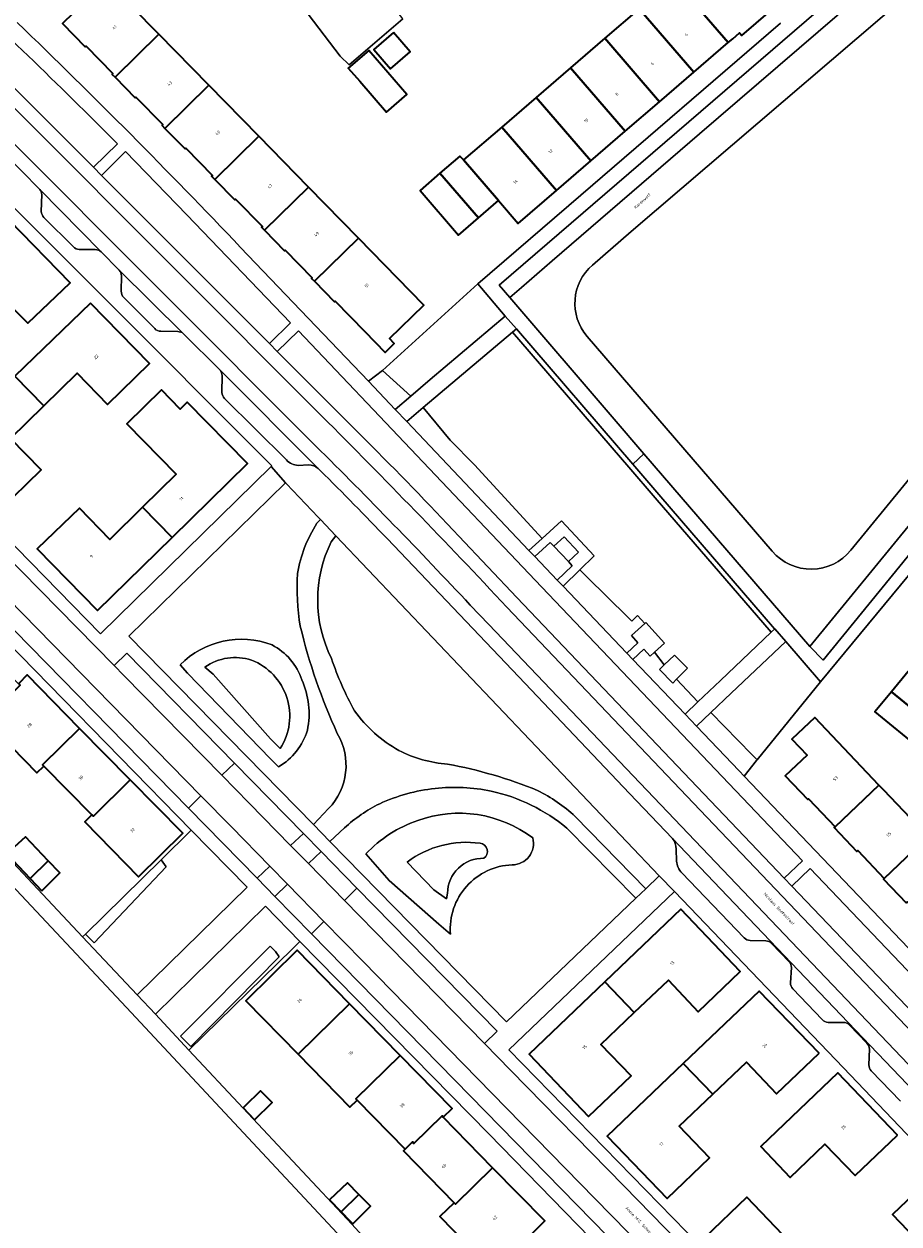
# Model space of a CAD drawing. Header units: metres. Extents: x 197700 to 204338, y 317132 to 325229.
# Tile 953 of 1056: x 198314 to 198419, y 321913 to 322056. Entities that reach past the tile are written whole.
import ezdxf
from ezdxf.enums import TextEntityAlignment as Align

# ---------------------------------------------------------------- set-up
doc = ezdxf.new("R2010")
doc.units = ezdxf.units.M
for name, color, linetype, lineweight in [('B-WE-GR-BEPLANTING_CULTUUR_HEESTERS-GV', 90, 'Continuous', 18), ('B-WE-GW-TALUD_KRUIN-G', 90, 'Continuous', 18), ('B-WE-OG-BEBOUWING-GV', 7, 'Continuous', 35), ('B-WE-OG-BEBOUWING-T18', 10, 'Continuous', 18), ('B-WE-OG-BEBOUWING_LAGE TRAFO-GV', 7, 'Continuous', 18), ('B-WE-OG-TERREIN_CULTUURSCHEIDING-GV', 7, 'Continuous', 18), ('B-WE-OG-TERREIN_ERF-GV', 7, 'Continuous', 18), ('B-WE-OG-TOPOGRAFIE-T18', 10, 'Continuous', 18), ('B-WE-VH-VERHARDING_ASFALT-GV', 252, 'Continuous', 18), ('B-WE-VH-VERHARDING_BETONSTRAATSTEEN-GV', 252, 'Continuous', 18), ('B-WE-VH-VERHARDING_OPEN-GV', 252, 'Continuous', 18), ('B-WE-VH-VERHARDING_STRAATBAKSTEEN-GV', 252, 'Continuous', 18), ('B-WE-VH-VERHARDING_TEGEL-GV', 252, 'Continuous', 18)]:
    doc.layers.add(name, color=color, linetype=linetype, lineweight=lineweight)
doc.styles.add('NLCS-ISO-M200-T18', font='NLCS-ISO.ttf', dxfattribs={"height": 0.36})

msp = doc.modelspace()

# ---------------------------------------------------------------- linework, layer by layer
at = {"layer": 'B-WE-GR-BEPLANTING_CULTUUR_HEESTERS-GV'}
for points in [[(198371.748, 322021.208), (198368.492, 322025.056), (198357.114, 322014.713), (198360.479, 322011.662), (198362.786, 322013.632)], [(198392.178, 321977.945), (198394.71, 321975.229), (198397.385, 321977.765), (198403.43, 321983.515), (198389.614, 321999.548), (198386.489, 322003.18), (198372.617, 322019.302), (198363.991, 322012.014), (198361.951, 322010.286), (198365.186, 322006.427), (198368.075, 322003.455), (198376.154, 321994.688), (198378.454, 321996.782), (198382.347, 321992.635), (198380.626, 321990.944), (198381.979, 321989.62), (198383.408, 321988.22), (198386.854, 321984.847), (198387.52, 321985.512), (198388.393, 321984.567), (198388.517, 321984.678), (198390.713, 321982.231), (198389.544, 321981.164), (198390.709, 321979.634), (198391.919, 321980.788), (198393.453, 321979.239)], [(198403.865, 321983.929), (198403.86, 321983.935), (198390.069, 321999.939), (198386.944, 322003.571), (198373.075, 322019.689), (198372.617, 322019.302), (198386.489, 322003.18), (198389.614, 321999.548), (198403.43, 321983.515)], [(198409.312, 321977.613), (198405.2, 321982.401), (198398.684, 321976.279), (198396.244, 321973.954), (198401.13, 321968.953), (198401.769, 321968.299)], [(198330.717, 321956.388), (198321.702, 321947.554), (198322.734, 321946.522), (198331.344, 321955.552)], [(198344.784, 321944.842), (198344.364, 321945.472), (198343.734, 321946.102), (198333.024, 321935.392), (198334.284, 321934.132)]]:
    msp.add_lwpolyline(points, close=True, dxfattribs=at)
at = {"layer": 'B-WE-GW-TALUD_KRUIN-G'}
for points in [[(198335.953, 321979.372, -0.234108), (198341.514, 321980.2)], [(198341.514, 321980.2, -0.4727085), (198344.917, 321969.657)], [(198360.041, 321956.133, -0.1977053), (198368.747, 321958.375)], [(198368.747, 321958.375, -0.6937166), (198369.203, 321956.579)], [(198369.203, 321956.579, 0.4239781), (198364.875, 321952.411)]]:
    msp.add_lwpolyline(points, format="xyb", dxfattribs=at)
for points in [[(198344.917, 321969.657), (198343.778, 321970.836), (198336.92, 321978.521), (198335.953, 321979.372)], [(198364.875, 321952.411), (198364.738, 321951.748), (198363.242, 321952.813), (198360.041, 321956.133)]]:
    msp.add_lwpolyline(points, dxfattribs=at)
at = {"layer": 'B-WE-OG-BEBOUWING-GV'}
for points in [[(198398.326, 322053.794), (198398.877, 322054.258), (198399.668, 322054.957), (198399.941, 322054.639), (198403.357, 322057.565), (198399.847, 322061.646), (198398.967, 322060.889), (198395.67, 322064.693), (198391.805, 322061.365)], [(198325.237, 322049.664), (198330.471, 322054.785), (198329.784, 322055.488), (198324.218, 322061.182), (198322.405, 322063.036), (198319.736, 322060.456), (198321.566, 322058.589), (198318.977, 322056.068), (198321.686, 322053.286), (198321.797, 322053.353), (198324.974, 322050.095), (198324.902, 322050.007)], [(198394.222, 322050.267), (198398.326, 322053.794), (198391.805, 322061.365), (198389.521, 322064.017), (198385.421, 322060.486), (198387.705, 322057.834)], [(198383.613, 322054.31), (198390.131, 322046.742), (198394.222, 322050.267), (198387.705, 322057.834)], [(198331.182, 322043.575), (198336.412, 322048.707), (198330.471, 322054.785), (198325.237, 322049.664), (198327.627, 322047.222), (198327.727, 322047.308), (198330.911, 322044.013), (198330.832, 322043.932)], [(198358.422, 322055.008), (198356.063, 322052.976), (198358.053, 322050.666), (198360.412, 322052.697)], [(198390.131, 322046.742), (198383.613, 322054.31), (198379.529, 322050.794), (198386.048, 322043.224)], [(198354.396, 322049.187), (198357.593, 322045.507), (198360.009, 322047.609), (198355.469, 322052.855), (198353.033, 322050.756)], [(198375.421, 322047.257), (198381.942, 322039.686), (198386.048, 322043.224), (198379.529, 322050.794)], [(198337.124, 322037.488), (198342.354, 322042.629), (198336.412, 322048.707), (198331.182, 322043.575), (198333.573, 322041.139), (198333.667, 322041.218), (198336.835, 322037.939), (198336.748, 322037.87)], [(198371.322, 322043.727), (198377.845, 322036.155), (198381.942, 322039.686), (198375.421, 322047.257)], [(198377.845, 322036.155), (198371.322, 322043.727), (198366.773, 322039.81), (198370.928, 322034.989), (198373.299, 322032.238)], [(198342.354, 322042.629), (198337.124, 322037.488), (198339.51, 322035.061), (198339.596, 322035.137), (198342.793, 322031.886), (198342.696, 322031.79), (198343.039, 322031.44), (198348.281, 322036.566)], [(198370.928, 322034.989), (198366.773, 322039.81), (198366.333, 322040.274), (198363.957, 322038.22), (198368.546, 322032.925)], [(198363.957, 322038.22), (198361.596, 322036.179), (198366.164, 322030.86), (198368.546, 322032.925)], [(198343.039, 322031.44), (198345.446, 322028.977), (198345.528, 322029.046), (198348.739, 322025.772), (198348.667, 322025.693), (198348.991, 322025.36), (198354.238, 322030.472), (198348.281, 322036.566)], [(198307.282, 322020.164), (198311.187, 322024.026), (198314.846, 322020.354), (198319.889, 322025.177), (198312.687, 322032.556), (198303.737, 322023.791)], [(198348.991, 322025.36), (198351.395, 322022.894), (198351.485, 322022.975), (198355.022, 322019.353), (198357.44, 322016.877), (198358.517, 322017.928), (198357.946, 322018.513), (198362.028, 322022.503), (198354.238, 322030.472)], [(198322.306, 322022.737), (198313.269, 322014.04), (198316.727, 322010.502), (198320.699, 322014.382), (198324.33, 322010.676), (198329.349, 322015.539)], [(198313.269, 322014.04), (198304.263, 322005.373), (198311.401, 321998.021), (198316.408, 322002.889), (198312.765, 322006.631), (198316.727, 322010.502)], [(198328.523, 321998.435), (198332.049, 321994.829), (198341.019, 322003.626), (198333.845, 322010.946), (198332.985, 322010.096), (198330.756, 322012.402), (198326.62, 322008.359), (198332.51, 322002.362)], [(198332.049, 321994.829), (198328.523, 321998.435), (198324.624, 321994.594), (198320.992, 321998.298), (198315.959, 321993.476), (198323.15, 321986.101)], [(198425.187, 321974.408), (198419.775, 321978.849), (198417.794, 321976.435), (198423.207, 321971.993)], [(198313.751, 321977.406), (198313.932, 321977.225), (198310.597, 321973.884), (198310.728, 321973.751), (198309.875, 321972.915), (198315.917, 321966.752), (198316.734, 321967.574), (198316.591, 321967.718), (198321.009, 321972.048), (198314.771, 321978.428)], [(198417.794, 321976.435), (198415.813, 321974.021), (198421.227, 321969.58), (198423.207, 321971.993)], [(198411.053, 321960.321), (198416.294, 321965.295), (198408.633, 321973.345), (198405.912, 321970.778), (198407.731, 321968.872), (198405.106, 321966.401), (198407.798, 321963.57), (198407.891, 321963.656)], [(198322.481, 321961.762), (198322.651, 321961.59), (198327.036, 321965.913), (198321.009, 321972.048), (198316.591, 321967.718), (198316.734, 321967.574)], [(198327.036, 321965.913), (198322.651, 321961.59), (198322.481, 321961.762), (198321.641, 321960.92), (198328.02, 321954.38), (198333.295, 321959.564)], [(198411.053, 321960.321), (198410.964, 321960.251), (198413.661, 321957.409), (198413.779, 321957.513), (198416.897, 321954.188), (198422.138, 321959.155), (198421.637, 321959.682), (198416.863, 321964.698), (198416.294, 321965.295)], [(198315.127, 321954.172), (198317.266, 321956.282), (198314.548, 321959.155), (198312.347, 321957.101)], [(198428, 321952.995), (198422.138, 321959.155), (198416.897, 321954.188), (198416.827, 321954.101), (198419.519, 321951.26), (198419.64, 321951.377), (198422.762, 321948.03)], [(198316.513, 321952.712), (198318.64, 321954.83), (198317.266, 321956.282), (198315.127, 321954.172)], [(198383.623, 321941.875), (198387.132, 321938.212), (198391.2, 321942.077), (198394.744, 321938.297), (198399.761, 321943.107), (198392.683, 321950.52)], [(198353.197, 321939.244), (198346.926, 321945.627), (198340.806, 321939.602), (198347.054, 321933.247)], [(198387.132, 321938.212), (198383.623, 321941.875), (198374.591, 321933.257), (198381.666, 321925.812), (198386.745, 321930.644), (198383.123, 321934.402)], [(198409.151, 321933.358), (198402.015, 321940.764), (198392.966, 321932.12), (198396.477, 321928.454), (198400.506, 321932.279), (198404.094, 321928.524)], [(198359.205, 321933.089), (198353.197, 321939.244), (198347.054, 321933.247), (198353.236, 321926.923), (198354.109, 321927.768), (198353.945, 321927.934)], [(198359.816, 321921.908), (198360.684, 321922.771), (198360.857, 321922.597), (198364.211, 321925.87), (198364.355, 321925.723), (198365.425, 321926.768), (198359.205, 321933.089), (198353.945, 321927.934), (198354.109, 321927.768)], [(198392.966, 321932.12), (198383.914, 321923.473), (198391.051, 321916.029), (198396.074, 321920.874), (198392.46, 321924.641), (198396.477, 321928.454)], [(198418.521, 321923.591), (198411.403, 321931.03), (198402.194, 321922.24), (198405.714, 321918.544), (198409.852, 321922.497), (198413.448, 321918.761)], [(198341.875, 321925.398), (198343.978, 321927.484), (198342.587, 321928.886), (198340.706, 321927.033), (198340.493, 321926.824)], [(198364.355, 321925.723), (198364.211, 321925.87), (198360.857, 321922.597), (198360.684, 321922.771), (198359.816, 321921.908), (198359.611, 321921.704), (198365.651, 321915.507), (198365.812, 321915.342), (198370.246, 321919.686)], [(198365.651, 321915.507), (198363.938, 321913.884), (198370.337, 321907.322), (198376.457, 321913.379), (198370.246, 321919.686), (198365.812, 321915.342)], [(198420.881, 321902.714), (198430.074, 321911.49), (198422.969, 321918.93), (198417.897, 321914.118), (198421.515, 321910.368), (198417.37, 321906.437)], [(198352.17, 321914.452), (198354.297, 321916.524), (198352.939, 321917.901), (198350.79, 321915.866)], [(198354.297, 321916.524), (198352.17, 321914.452), (198353.241, 321913.354), (198353.569, 321913.018), (198355.695, 321915.107)], [(198409.743, 321900.733), (198411.398, 321904.441), (198407.468, 321906.275), (198408.347, 321908.107), (198408.255, 321908.144), (198400.542, 321916.201), (198395.493, 321911.359), (198400.7, 321906.004), (198400.708, 321906.021), (198402.575, 321904.038)]]:
    msp.add_lwpolyline(points, close=True, dxfattribs=at)
at = {"layer": 'B-WE-OG-BEBOUWING_LAGE TRAFO-GV'}
msp.add_lwpolyline([(198380.484, 321993.081), (198378.75, 321994.911), (198377.544, 321993.768), (198379.279, 321991.939)], close=True, dxfattribs=at)
at = {"layer": 'B-WE-OG-TERREIN_CULTUURSCHEIDING-GV'}
for points in [[(198428.765, 322067.248), (198386.747, 322031.266), (198382.136, 322027.284)], [(198301.957, 322059.669), (198322.668, 322038.929), (198325.517, 322041.738)], [(198412.937, 321993.287), (198436.933, 322022.566), (198461.768, 322052.791)], [(198366.206, 321994.978), (198373.143, 321987.667), (198405.007, 321954.227), (198407.192, 321956.295), (198375.301, 321989.746), (198347.106, 322019.434), (198344.56, 322016.988)], [(198381.506, 322018.784), (198403.56, 321993.172)], [(198344.56, 322016.988), (198355.087, 322006.434)], [(198315.312, 321891.982), (198318.541, 321890.282), (198319.385, 321891.655), (198337.659, 321883.186), (198338.412, 321882.836), (198338.479, 321882.805), (198351.701, 321911.896), (198327.153, 321938.195), (198262.905, 322006.674), (198235.571, 321987.477), (198237.098, 321985.234), (198254.848, 321959.159), (198252.69, 321957.763)], [(198349.304, 321996.505), (198349.709, 321996.97), (198349.455, 321997.238), (198345.659, 322001.222), (198345.55, 322001.346), (198326.872, 321983.052), (198348.88, 321960.593), (198350.695, 321962.5)], [(198380.08, 321961.579), (198388.497, 321952.952), (198390.098, 321954.483), (198351.567, 321995.016), (198350.999, 321994.307)], [(198344.731, 321967.484), (198343.75, 321968.437), (198333.877, 321978.653), (198332.987, 321979.633)], [(198332.987, 321979.633), (198333.877, 321978.653), (198343.75, 321968.437), (198344.731, 321967.484)], [(198335.953, 321979.372), (198336.92, 321978.521), (198343.778, 321970.836), (198344.917, 321969.657)], [(198344.917, 321969.657), (198343.778, 321970.836), (198336.92, 321978.521), (198335.953, 321979.372)], [(198352.581, 321960.198), (198350.847, 321958.585)], [(198350.847, 321958.585), (198371.91, 321937.09), (198387.305, 321951.812), (198379.095, 321960.174)], [(198365.215, 321947.547), (198363.824, 321948.747), (198357.927, 321953.954), (198355.133, 321957.105)], [(198355.133, 321957.105), (198357.927, 321953.954), (198363.824, 321948.747), (198365.215, 321947.547)], [(198360.041, 321956.133), (198363.242, 321952.813), (198364.738, 321951.748), (198364.875, 321952.411)], [(198364.875, 321952.411), (198364.738, 321951.748), (198363.242, 321952.813), (198360.041, 321956.133)]]:
    msp.add_lwpolyline(points, dxfattribs=at)
for points in [[(198325.517, 322041.738, 0.0086016), (198304.062, 322062.498)], [(198382.136, 322027.284, 0.4138413), (198381.506, 322018.784)], [(198355.087, 322006.434, -0.0090848), (198366.206, 321994.978)], [(198347, 321990.526, -0.105673), (198349.304, 321996.505)], [(198350.999, 321994.307, 0.2324575), (198351.015, 321980.412)], [(198403.56, 321993.172, 0.4659318), (198412.937, 321993.287)], [(198347.315, 321984.234, -0.0576909), (198347, 321990.526)], [(198351.729, 321971.46, -0.0480624), (198347.315, 321984.234)], [(198332.987, 321979.633, -0.2970642), (198343.944, 321982.014)], [(198343.944, 321982.014, 0.2970642), (198332.987, 321979.633)], [(198343.944, 321982.014, -0.1927672), (198347.502, 321977.847)], [(198347.502, 321977.847, 0.1927672), (198343.944, 321982.014)], [(198341.514, 321980.2, 0.234108), (198335.953, 321979.372)], [(198335.953, 321979.372, -0.234108), (198341.514, 321980.2)], [(198344.917, 321969.657, 0.4727085), (198341.514, 321980.2)], [(198341.514, 321980.2, -0.4727085), (198344.917, 321969.657)], [(198351.015, 321980.412, 0.0410646), (198353.77, 321974.155)], [(198347.502, 321977.847, -0.1580028), (198348.162, 321971.848)], [(198348.162, 321971.848, 0.1580028), (198347.502, 321977.847)], [(198353.77, 321974.155, 0.1097774), (198359.063, 321969.446)], [(198348.162, 321971.848, -0.1873995), (198344.731, 321967.484)], [(198344.731, 321967.484, 0.1873995), (198348.162, 321971.848)], [(198350.695, 321962.5, 0.3368522), (198351.729, 321971.46)], [(198359.063, 321969.446, 0.1045188), (198364.873, 321967.809)], [(198364.873, 321967.809, -0.0517548), (198375.602, 321964.662)], [(198363.383, 321964.9, 0.0802542), (198356.777, 321963.088)], [(198370.069, 321964.575, 0.0812116), (198363.383, 321964.9)], [(198379.095, 321960.174, 0.120962), (198370.069, 321964.575)], [(198375.602, 321964.662, -0.0681123), (198380.08, 321961.579)], [(198356.777, 321963.088, 0.071427), (198352.581, 321960.198)], [(198361.328, 321961.098, -0.2539887), (198375.018, 321959.004)], [(198375.018, 321959.004, 0.2539887), (198361.328, 321961.098)], [(198355.133, 321957.105, -0.1218992), (198361.328, 321961.098)], [(198361.328, 321961.098, 0.1218992), (198355.133, 321957.105)], [(198375.018, 321959.004, -0.4960946), (198372.565, 321955.803)], [(198372.565, 321955.803, 0.4960946), (198375.018, 321959.004)], [(198368.747, 321958.375, 0.1977053), (198360.041, 321956.133)], [(198360.041, 321956.133, -0.1977053), (198368.747, 321958.375)], [(198369.203, 321956.579, 0.6937166), (198368.747, 321958.375)], [(198368.747, 321958.375, -0.6937166), (198369.203, 321956.579)], [(198364.875, 321952.411, -0.4239781), (198369.203, 321956.579)], [(198369.203, 321956.579, 0.4239781), (198364.875, 321952.411)], [(198372.565, 321955.803, 0.4255165), (198365.215, 321947.547)], [(198365.215, 321947.547, -0.4255165), (198372.565, 321955.803)]]:
    msp.add_lwpolyline(points, format="xyb", dxfattribs=at)
for points in [[(198343.627, 322017.924), (198346.138, 322020.392), (198333.796, 322033.259), (198326.473, 322040.796), (198323.623, 322037.972), (198328.867, 322032.721)], [(198357.114, 322014.713), (198355.44, 322013.432), (198358.635, 322010.086), (198360.479, 322011.662)], [(198361.951, 322010.286), (198360.006, 322008.638), (198374.577, 321993.252), (198376.154, 321994.688), (198368.075, 322003.455), (198365.186, 322006.427)], [(198375.261, 321992.536), (198377.939, 321989.731), (198379.737, 321991.455), (198379.279, 321991.939), (198377.544, 321993.768), (198377.101, 321994.236)], [(198386.24, 321981.034), (198387.561, 321982.255), (198386.793, 321983.126), (198388.393, 321984.567), (198387.52, 321985.512), (198386.854, 321984.847), (198383.408, 321988.22), (198381.979, 321989.62), (198380.626, 321990.944), (198378.646, 321988.998), (198378.642, 321988.994)], [(198394.71, 321975.229), (198392.178, 321977.945), (198391.707, 321977.466), (198390.134, 321979.086), (198390.709, 321979.634), (198389.544, 321981.164), (198389.015, 321980.681), (198388.259, 321981.501), (198386.967, 321980.273), (198393.173, 321973.772)], [(198400.221, 321966.389), (198401.713, 321968.23), (198401.769, 321968.299), (198401.13, 321968.953), (198396.244, 321973.954), (198394.545, 321972.334), (198399.641, 321966.996)], [(198337.953, 321966.471), (198341.204, 321963.158), (198346.153, 321958.108), (198347.684, 321959.553), (198339.476, 321967.928)], [(198335.472, 321964.026), (198333.98, 321962.545), (198342.167, 321954.196), (198343.669, 321955.656), (198339.099, 321960.33)], [(198321.702, 321947.554), (198321.371, 321947.231), (198327.866, 321940.313), (198340.971, 321953.124), (198334.318, 321959.917), (198330.717, 321956.388), (198331.344, 321955.552), (198322.734, 321946.522)], [(198354.069, 321953.04), (198349.812, 321957.383), (198348.274, 321955.943), (198352.572, 321951.558)], [(198405.921, 321953.269), (198431.514, 321926.494), (198433.671, 321928.57), (198408.098, 321955.354)], [(198344.28, 321952.039), (198348.633, 321947.593), (198350.115, 321949.063), (198345.772, 321953.505)], [(198330.047, 321937.99), (198334.044, 321933.717), (198346.371, 321945.797), (198347.266, 321946.682), (198343.167, 321950.858)], [(198344.784, 321944.842), (198334.284, 321934.132), (198333.024, 321935.392), (198343.734, 321946.102), (198344.364, 321945.472)]]:
    msp.add_lwpolyline(points, close=True, dxfattribs=at)
at = {"layer": 'B-WE-OG-TERREIN_ERF-GV'}
for points in [[(198208.005, 322068.181), (198263.496, 322008.456), (198263.729, 322008.626), (198264.441, 322007.868), (198321.371, 321947.231), (198321.702, 321947.554), (198330.717, 321956.388), (198334.318, 321959.917), (198308.863, 321985.91), (198282.155, 322013.156), (198258.224, 322037.565)], [(198324.218, 322061.182), (198329.784, 322055.488), (198330.471, 322054.785), (198336.412, 322048.707), (198342.354, 322042.629), (198348.281, 322036.566), (198354.238, 322030.472), (198362.028, 322022.503), (198357.946, 322018.513), (198358.517, 322017.928), (198357.44, 322016.877), (198355.022, 322019.353), (198351.485, 322022.975), (198351.395, 322022.894), (198348.991, 322025.36), (198348.667, 322025.693), (198348.739, 322025.772), (198345.528, 322029.046), (198345.446, 322028.977), (198343.039, 322031.44), (198342.696, 322031.79), (198342.793, 322031.886), (198339.596, 322035.137), (198339.51, 322035.061), (198337.124, 322037.488), (198336.748, 322037.87), (198336.835, 322037.939), (198333.667, 322041.218), (198333.573, 322041.139), (198331.182, 322043.575), (198330.832, 322043.932), (198330.911, 322044.013), (198327.727, 322047.308), (198327.627, 322047.222), (198325.237, 322049.664), (198324.902, 322050.007), (198324.974, 322050.095), (198321.797, 322053.353), (198321.686, 322053.286), (198318.977, 322056.068)], [(198403.357, 322057.565), (198399.941, 322054.639), (198399.668, 322054.957), (198398.877, 322054.258), (198398.326, 322053.794), (198394.222, 322050.267), (198390.131, 322046.742), (198386.048, 322043.224), (198381.942, 322039.686), (198377.845, 322036.155), (198373.299, 322032.238), (198370.928, 322034.989), (198368.546, 322032.925), (198366.164, 322030.86), (198361.596, 322036.179), (198363.957, 322038.22), (198366.333, 322040.274), (198366.773, 322039.81), (198371.322, 322043.727), (198375.421, 322047.257), (198379.529, 322050.794), (198383.613, 322054.31), (198387.705, 322057.834)], [(198359.526, 322056.617), (198353.151, 322051.153), (198352.085, 322052.178), (198348.247, 322057.177)], [(198380.766, 322035.615), (198404.561, 322056.123)], [(198340.205, 322029.387), (198355.44, 322013.432), (198357.114, 322014.713), (198368.492, 322025.056), (198380.766, 322035.615)], [(198421.703, 321992.594), (198409.312, 321977.613), (198401.769, 321968.299), (198401.713, 321968.23), (198400.221, 321966.389), (198435.94, 321928.995)], [(198419.519, 321951.26), (198416.827, 321954.101), (198416.897, 321954.188), (198413.779, 321957.513), (198413.661, 321957.409), (198410.964, 321960.251), (198411.053, 321960.321), (198407.891, 321963.656), (198407.798, 321963.57), (198405.106, 321966.401), (198407.731, 321968.872), (198405.912, 321970.778), (198408.633, 321973.345), (198416.294, 321965.295), (198416.863, 321964.698), (198421.637, 321959.682)], [(198432.111, 321910.597), (198424.546, 321918.525), (198412.057, 321931.615), (198391.908, 321952.626), (198372.156, 321933.739), (198399.866, 321905.405)]]:
    msp.add_lwpolyline(points, dxfattribs=at)
for points in [[(198313.564, 322056.182, -0.0070758), (198327.096, 322042.866)], [(198327.096, 322042.866, -0.005416), (198340.205, 322029.387)]]:
    msp.add_lwpolyline(points, format="xyb", dxfattribs=at)
for points in [[(198358.422, 322055.008), (198360.412, 322052.697), (198358.053, 322050.666), (198356.063, 322052.976)], [(198357.593, 322045.507), (198354.396, 322049.187), (198353.033, 322050.756), (198355.469, 322052.855), (198360.009, 322047.609)], [(198302.69, 322044.64), (198282.641, 322025.04), (198300.102, 322007.232), (198323.5, 321983.325), (198343.855, 322003.277), (198343.922, 322003.337)], [(198319.889, 322025.177), (198314.846, 322020.354), (198311.187, 322024.026), (198307.282, 322020.164), (198303.298, 322016.223), (198306.948, 322012.518), (198301.936, 322007.677), (198294.796, 322015.035), (198303.737, 322023.791), (198312.687, 322032.556)], [(198313.269, 322014.04), (198322.306, 322022.737), (198329.349, 322015.539), (198324.33, 322010.676), (198320.699, 322014.382), (198316.727, 322010.502), (198312.765, 322006.631), (198316.408, 322002.889), (198311.401, 321998.021), (198304.263, 322005.373)], [(198328.523, 321998.435), (198332.51, 322002.362), (198326.62, 322008.359), (198330.756, 322012.402), (198332.985, 322010.096), (198333.845, 322010.946), (198341.019, 322003.626), (198332.049, 321994.829), (198323.15, 321986.101), (198315.959, 321993.476), (198320.992, 321998.298), (198324.624, 321994.594)], [(198307.872, 321983.396), (198313.706, 321977.361), (198313.751, 321977.406), (198314.771, 321978.428), (198321.009, 321972.048), (198327.036, 321965.913), (198333.295, 321959.564), (198328.02, 321954.38), (198321.641, 321960.92), (198322.481, 321961.762), (198316.734, 321967.574), (198315.917, 321966.752), (198309.875, 321972.915), (198309.67, 321972.716), (198303.444, 321979.058), (198297.381, 321985.227), (198291.123, 321991.602), (198295.641, 321995.857), (198301.778, 321989.536), (198307.842, 321983.427)], [(198427.167, 321976.822), (198425.187, 321974.408), (198423.207, 321971.993), (198421.227, 321969.58), (198415.813, 321974.021), (198417.794, 321976.435), (198419.775, 321978.849), (198421.756, 321981.263), (198423.737, 321983.677), (198429.148, 321979.237)], [(198317.266, 321956.282), (198318.64, 321954.83), (198316.513, 321952.712), (198315.127, 321954.172), (198312.347, 321957.101), (198314.548, 321959.155)], [(198383.623, 321941.875), (198392.683, 321950.52), (198399.761, 321943.107), (198394.744, 321938.297), (198391.2, 321942.077), (198387.132, 321938.212), (198383.123, 321934.402), (198386.745, 321930.644), (198381.666, 321925.812), (198374.591, 321933.257)], [(198359.525, 321906.369), (198362.125, 321903.582), (198369.091, 321898.154), (198377.338, 321906.892), (198377.341, 321906.889), (198381.888, 321911.345), (198369.773, 321923.752), (198347.266, 321946.682), (198346.371, 321945.797), (198334.044, 321933.717), (198353.441, 321912.978), (198358.19, 321907.8), (198360.334, 321909.833), (198361.688, 321908.412)], [(198347.054, 321933.247), (198340.806, 321939.602), (198346.926, 321945.627), (198353.197, 321939.244), (198359.205, 321933.089), (198365.425, 321926.768), (198364.355, 321925.723), (198370.246, 321919.686), (198376.457, 321913.379), (198370.337, 321907.322), (198363.938, 321913.884), (198365.651, 321915.507), (198359.611, 321921.704), (198359.816, 321921.908), (198354.109, 321927.768), (198353.236, 321926.923)], [(198392.966, 321932.12), (198402.015, 321940.764), (198409.151, 321933.358), (198404.094, 321928.524), (198400.506, 321932.279), (198396.477, 321928.454), (198392.46, 321924.641), (198396.074, 321920.874), (198391.051, 321916.029), (198383.914, 321923.473)], [(198418.521, 321923.591), (198413.448, 321918.761), (198409.852, 321922.497), (198405.714, 321918.544), (198402.194, 321922.24), (198411.403, 321931.03)], [(198340.706, 321927.033), (198342.587, 321928.886), (198343.978, 321927.484), (198341.875, 321925.398), (198340.493, 321926.824)], [(198420.881, 321902.714), (198417.37, 321906.437), (198421.515, 321910.368), (198417.897, 321914.118), (198422.969, 321918.93), (198430.074, 321911.49)], [(198352.17, 321914.452), (198350.79, 321915.866), (198352.939, 321917.901), (198354.297, 321916.524), (198355.695, 321915.107), (198353.569, 321913.018), (198353.241, 321913.354)], [(198409.743, 321900.733), (198402.575, 321904.038), (198400.708, 321906.021), (198400.7, 321906.004), (198395.493, 321911.359), (198400.542, 321916.201), (198408.255, 321908.144), (198408.347, 321908.107), (198407.468, 321906.275), (198411.398, 321904.441)]]:
    msp.add_lwpolyline(points, close=True, dxfattribs=at)
at = {"layer": 'B-WE-VH-VERHARDING_ASFALT-GV'}
for points in [[(198382.136, 322027.284), (198386.747, 322031.266), (198428.765, 322067.248)], [(198349.899, 322009.274), (198296.375, 322062.906)], [(198296.375, 322062.906), (198349.899, 322009.274)], [(198291.693, 322060.895), (198302.709, 322049.913), (198314.008, 322038.581), (198314.077, 322038.512), (198316.262, 322036.295), (198323.577, 322028.874), (198325.697, 322026.723), (198333.37, 322019.126), (198333.411, 322019.085), (198337.713, 322014.781), (198337.757, 322014.737), (198349.45, 322003.037), (198349.688, 322002.799)], [(198293.535, 322061.445), (198349.141, 322005.741)], [(198349.141, 322005.741), (198293.535, 322061.445)], [(198416.104, 322061.192), (198394.891, 322042.927), (198377.349, 322027.802), (198373.697, 322024.623), (198372.278, 322023.408), (198384.733, 322008.905), (198388.284, 322004.784), (198408.065, 321981.824)], [(198355.087, 322006.434), (198344.56, 322016.988), (198343.627, 322017.924), (198328.867, 322032.721), (198323.623, 322037.972), (198322.668, 322038.929), (198301.957, 322059.669)], [(198408.065, 321981.824), (198457.818, 322042.504), (198467.33, 322054.067), (198467.471, 322054.233)], [(198461.768, 322052.791), (198436.933, 322022.566), (198412.937, 321993.287)], [(198262.78, 322038.163), (198263.719, 322037.206), (198279.578, 322021.045), (198292.867, 322007.482), (198308.957, 321991.067), (198322.972, 321976.761), (198335.472, 321964.026), (198339.099, 321960.33), (198343.669, 321955.656), (198345.772, 321953.505), (198350.115, 321949.063), (198354.799, 321944.273), (198368.442, 321930.326), (198382.436, 321916.053), (198396.314, 321901.846), (198396.404, 321901.754), (198397.837, 321900.351)], [(198346.153, 321958.108), (198341.204, 321963.158), (198337.953, 321966.471), (198326.294, 321978.351), (198325.118, 321979.552), (198311.916, 321993.035), (198297.03, 322008.227), (198283.814, 322021.706), (198270.484, 322035.307)], [(198403.56, 321993.172), (198381.506, 322018.784)], [(198357.677, 321994.674), (198373.358, 321978.194), (198386.561, 321964.292), (198391.687, 321958.924), (198399.067, 321951.195), (198412.637, 321936.996), (198426.677, 321922.309), (198427.554, 321921.391), (198427.563, 321921.4), (198428.801, 321922.577), (198369.774, 321984.439), (198367.561, 321986.761)], [(198371.948, 321986.506), (198394.996, 321962.299), (198430.945, 321924.614), (198432.185, 321925.792), (198431.514, 321926.494), (198405.921, 321953.269), (198405.007, 321954.227), (198373.143, 321987.667), (198366.206, 321994.978)], [(198367.561, 321986.761), (198369.774, 321984.439), (198428.801, 321922.577), (198430.945, 321924.614), (198394.996, 321962.299), (198371.948, 321986.506)], [(198399.006, 321904.125), (198385.888, 321917.547), (198372.417, 321931.3), (198369.267, 321934.517), (198358.014, 321946.005), (198352.572, 321951.558), (198348.274, 321955.943), (198346.153, 321958.108)]]:
    msp.add_lwpolyline(points, dxfattribs=at)
for points in [[(198381.506, 322018.784, -0.4138413), (198382.136, 322027.284)], [(198371.948, 321986.506, 0.0081015), (198349.899, 322009.274)], [(198349.899, 322009.274, -0.0081015), (198371.948, 321986.506)], [(198366.206, 321994.978, 0.0090848), (198355.087, 322006.434)], [(198349.141, 322005.741, -0.0098422), (198367.561, 321986.761)], [(198367.561, 321986.761, 0.0098422), (198349.141, 322005.741)], [(198349.688, 322002.799, -0.0068301), (198357.677, 321994.674)], [(198412.937, 321993.287, -0.4659318), (198403.56, 321993.172)]]:
    msp.add_lwpolyline(points, format="xyb", dxfattribs=at)
at = {"layer": 'B-WE-VH-VERHARDING_BETONSTRAATSTEEN-GV'}
for points in [[(198370.565, 322082.335), (198368.584, 322080.128), (198362.18, 322072.993), (198350.095, 322059.47), (198350.208, 322059.369), (198348.247, 322057.177), (198352.085, 322052.178), (198353.151, 322051.153), (198359.526, 322056.617), (198358.402, 322058.11), (198381.077, 322077.664), (198379.277, 322079.755), (198380.115, 322081.028), (198381.32, 322082.861), (198381.795, 322083.583)], [(198404.561, 322056.123), (198380.766, 322035.615), (198368.492, 322025.056), (198371.748, 322021.208), (198373.075, 322019.689), (198386.944, 322003.571), (198388.284, 322004.784), (198384.733, 322008.905), (198372.278, 322023.408), (198371.005, 322024.867), (198414.8, 322062.609), (198416.104, 322061.192)], [(198467.471, 322054.233), (198469.028, 322052.997), (198409.635, 321980.213), (198408.065, 321981.824), (198388.284, 322004.784), (198386.944, 322003.571), (198390.069, 321999.939), (198403.86, 321983.935), (198403.865, 321983.929), (198405.2, 321982.401), (198409.312, 321977.613), (198421.703, 321992.594), (198461.877, 322041.639), (198470.401, 322051.984), (198472.472, 322052.99), (198473.827, 322053.649), (198469.435, 322055.695)]]:
    msp.add_lwpolyline(points, dxfattribs=at)
for points in [[(198416.104, 322061.192), (198414.8, 322062.609), (198371.005, 322024.867), (198372.278, 322023.408), (198373.697, 322024.623), (198377.349, 322027.802), (198394.891, 322042.927)], [(198408.065, 321981.824), (198409.635, 321980.213), (198469.028, 322052.997), (198467.471, 322054.233), (198467.33, 322054.067), (198457.818, 322042.504)], [(198373.075, 322019.689), (198371.748, 322021.208), (198362.786, 322013.632), (198360.479, 322011.662), (198358.635, 322010.086), (198360.006, 322008.638), (198361.951, 322010.286), (198363.991, 322012.014), (198372.617, 322019.302)], [(198405.2, 321982.401), (198403.865, 321983.929), (198403.43, 321983.515), (198397.385, 321977.765), (198394.71, 321975.229), (198393.173, 321973.772), (198394.545, 321972.334), (198396.244, 321973.954), (198398.684, 321976.279)]]:
    msp.add_lwpolyline(points, close=True, dxfattribs=at)
at = {"layer": 'B-WE-VH-VERHARDING_OPEN-GV'}
for points in [[(198349.304, 321996.505, 0.105673), (198347, 321990.526)], [(198351.015, 321980.412, -0.2324575), (198350.999, 321994.307)], [(198347, 321990.526, 0.0576909), (198347.315, 321984.234)], [(198347.315, 321984.234, 0.0480624), (198351.729, 321971.46)], [(198353.77, 321974.155, -0.0410646), (198351.015, 321980.412)], [(198359.063, 321969.446, -0.1097774), (198353.77, 321974.155)], [(198351.729, 321971.46, -0.3368522), (198350.695, 321962.5)], [(198364.873, 321967.809, -0.1045188), (198359.063, 321969.446)], [(198375.602, 321964.662, 0.0517548), (198364.873, 321967.809)], [(198356.777, 321963.088, -0.0802542), (198363.383, 321964.9)], [(198363.383, 321964.9, -0.0812116), (198370.069, 321964.575)], [(198370.069, 321964.575, -0.120962), (198379.095, 321960.174)], [(198380.08, 321961.579, 0.0681123), (198375.602, 321964.662)], [(198352.581, 321960.198, -0.071427), (198356.777, 321963.088)]]:
    msp.add_lwpolyline(points, format="xyb", dxfattribs=at)
for points in [[(198350.999, 321994.307), (198351.567, 321995.016), (198349.709, 321996.97), (198349.304, 321996.505)], [(198350.695, 321962.5), (198348.88, 321960.593), (198350.847, 321958.585), (198352.581, 321960.198)], [(198388.497, 321952.952), (198380.08, 321961.579)], [(198379.095, 321960.174), (198387.305, 321951.812), (198388.497, 321952.952)]]:
    msp.add_lwpolyline(points, dxfattribs=at)
at = {"layer": 'B-WE-VH-VERHARDING_STRAATBAKSTEEN-GV'}
for points in [[(198323.577, 322028.874), (198316.262, 322036.295)], [(198316.499, 322035.684), (198316.446, 322033.675)], [(198316.757, 322032.968), (198320.266, 322029.451)], [(198320.974, 322029.141), (198322.883, 322029.127)], [(198333.37, 322019.126), (198325.697, 322026.723), (198325.742, 322026.665)], [(198325.987, 322026.005), (198325.981, 322024.169)], [(198326.262, 322023.419), (198329.969, 322019.722)], [(198330.679, 322019.389), (198332.714, 322019.347)], [(198349.45, 322003.037), (198337.757, 322014.737)], [(198337.985, 322014.113), (198337.976, 322012.091)], [(198338.293, 322011.393), (198345.662, 322004.049)], [(198347.077, 322003.408), (198348.304, 322003.468)], [(198426.844, 321921.578), (198426.851, 321920.723), (198427.554, 321921.391), (198426.677, 321922.309), (198412.637, 321936.996), (198399.067, 321951.195), (198391.687, 321958.924)], [(198392.12, 321957.689), (198392.166, 321956.259)], [(198392.798, 321954.839), (198400.225, 321947.101)], [(198400.925, 321946.783), (198402.798, 321946.747)], [(198403.493, 321946.44), (198405.571, 321944.255)], [(198405.862, 321943.552), (198405.752, 321941.744)], [(198406.023, 321941.034), (198409.535, 321937.35)], [(198410.219, 321937.011), (198412.083, 321937.018)], [(198412.781, 321936.71), (198414.851, 321934.543)], [(198415.146, 321933.832), (198415.1, 321931.971)], [(198415.379, 321931.253), (198418.844, 321927.63)]]:
    msp.add_lwpolyline(points, dxfattribs=at)
for points in [[(198316.262, 322036.295, -0.1459266), (198316.499, 322035.684)], [(198316.446, 322033.675, 0.1931177), (198316.757, 322032.968)], [(198320.266, 322029.451, 0.2109944), (198320.974, 322029.141)], [(198322.883, 322029.127, -0.1803151), (198323.577, 322028.874)], [(198325.742, 322026.665, -0.1685752), (198325.987, 322026.005)], [(198325.981, 322024.169, 0.1899763), (198326.262, 322023.419)], [(198329.969, 322019.722, 0.227174), (198330.679, 322019.389)], [(198332.714, 322019.347, -0.1913986), (198333.37, 322019.126)], [(198337.757, 322014.737, -0.1723226), (198337.985, 322014.113)], [(198337.976, 322012.091, 0.1795384), (198338.293, 322011.393)], [(198345.662, 322004.049, 0.1989324), (198347.077, 322003.408)], [(198348.304, 322003.468, -0.154287), (198349.45, 322003.037)], [(198391.687, 321958.924, -0.1797624), (198392.12, 321957.689)], [(198392.166, 321956.259, 0.1814735), (198392.798, 321954.839)], [(198400.225, 321947.101, 0.1920345), (198400.925, 321946.783)], [(198402.798, 321946.747, -0.1952555), (198403.493, 321946.44)], [(198405.571, 321944.255, -0.1998831), (198405.862, 321943.552)], [(198405.752, 321941.744, 0.1990474), (198406.023, 321941.034)], [(198409.535, 321937.35, 0.1991886), (198410.219, 321937.011)], [(198412.083, 321937.018, -0.2030898), (198412.781, 321936.71)], [(198414.851, 321934.543, -0.2163578), (198415.146, 321933.832)], [(198415.1, 321931.971, 0.1960077), (198415.379, 321931.253)]]:
    msp.add_lwpolyline(points, format="xyb", dxfattribs=at)
at = {"layer": 'B-WE-VH-VERHARDING_TEGEL-GV'}
for points in [[(198353.441, 321912.978), (198334.044, 321933.717), (198330.047, 321937.99), (198327.866, 321940.313), (198321.371, 321947.231), (198264.441, 322007.868), (198263.729, 322008.626), (198263.496, 322008.456), (198208.005, 322068.181), (198204.834, 322065.25), (198205.279, 322064.789), (198205.216, 322064.728), (198205.28, 322064.65), (198188.407, 322048.365), (198188.608, 322048.152), (198189.124, 322047.607), (198208.189, 322065.973), (198262.33, 322007.679), (198234.938, 321988.408), (198235.509, 321987.568), (198235.571, 321987.477), (198262.905, 322006.674), (198327.153, 321938.195), (198351.701, 321911.896)], [(198261.915, 322045.629), (198260.412, 322047.012), (198264.469, 322051.662), (198265.949, 322050.33), (198267.049, 322051.576), (198265.524, 322052.914), (198277.558, 322066.528), (198279.036, 322065.143), (198279.852, 322066.066), (198277.335, 322068.396), (198264.564, 322053.903), (198264.335, 322054.101), (198264.295, 322054.056), (198263.116, 322052.719), (198247.439, 322034.943), (198248.709, 322033.805), (198254.954, 322040.901), (198258.224, 322037.565), (198282.155, 322013.156), (198308.863, 321985.91), (198334.318, 321959.917), (198340.971, 321953.124), (198327.866, 321940.313)], [(198283.344, 322063.954), (198294.427, 322052.893), (198296.491, 322050.833), (198300.866, 322046.467), (198302.69, 322044.64), (198343.922, 322003.337), (198343.855, 322003.277), (198345.55, 322001.346)], [(198390.098, 321954.483), (198388.497, 321952.952), (198387.305, 321951.812), (198371.91, 321937.09), (198350.847, 321958.585), (198348.88, 321960.593), (198326.872, 321983.052), (198345.55, 322001.346), (198343.855, 322003.277), (198323.5, 321983.325), (198300.102, 322007.232), (198282.641, 322025.04), (198302.69, 322044.64), (198300.866, 322046.467), (198280.842, 322026.909), (198268.093, 322039.914), (198271.736, 322043.261)], [(198325.517, 322041.738), (198322.668, 322038.929), (198323.623, 322037.972), (198326.473, 322040.796), (198333.796, 322033.259), (198346.138, 322020.392), (198343.627, 322017.924), (198344.56, 322016.988), (198347.106, 322019.434), (198375.301, 321989.746), (198407.192, 321956.295), (198405.007, 321954.227), (198405.921, 321953.269), (198408.098, 321955.354), (198433.671, 321928.57)], [(198397.837, 321900.351), (198396.404, 321901.754), (198396.314, 321901.846), (198394.816, 321900.418), (198365.727, 321930.134), (198348.633, 321947.593), (198344.28, 321952.039), (198342.167, 321954.196), (198333.98, 321962.545), (198309.44, 321987.573), (198287.513, 322009.956), (198262.214, 322035.753), (198263.719, 322037.206), (198262.78, 322038.163)], [(198316.262, 322036.295), (198314.077, 322038.512), (198314.008, 322038.581)], [(198270.484, 322035.307), (198283.814, 322021.706), (198297.03, 322008.227), (198311.916, 321993.035), (198325.118, 321979.552), (198326.635, 321981.029), (198339.476, 321967.928), (198347.684, 321959.553), (198349.812, 321957.383), (198354.069, 321953.04), (198370.772, 321935.998), (198369.267, 321934.517), (198372.417, 321931.3), (198385.888, 321917.547), (198399.006, 321904.125)], [(198316.446, 322033.675), (198316.499, 322035.684)], [(198320.266, 322029.451), (198316.757, 322032.968)], [(198322.883, 322029.127), (198320.974, 322029.141)], [(198325.742, 322026.665), (198325.697, 322026.723), (198323.577, 322028.874)], [(198435.94, 321928.995), (198400.221, 321966.389), (198399.641, 321966.996), (198394.545, 321972.334), (198393.173, 321973.772), (198386.967, 321980.273), (198386.24, 321981.034), (198378.642, 321988.994), (198377.939, 321989.731), (198375.261, 321992.536), (198374.577, 321993.252), (198360.006, 322008.638), (198358.635, 322010.086), (198355.44, 322013.432), (198340.205, 322029.387)], [(198325.981, 322024.169), (198325.987, 322026.005)], [(198329.969, 322019.722), (198326.262, 322023.419)], [(198332.714, 322019.347), (198330.679, 322019.389)], [(198337.757, 322014.737), (198337.713, 322014.781), (198333.411, 322019.085), (198333.37, 322019.126)], [(198337.976, 322012.091), (198337.985, 322014.113)], [(198345.662, 322004.049), (198338.293, 322011.393)], [(198348.304, 322003.468), (198347.077, 322003.408)], [(198349.688, 322002.799), (198349.45, 322003.037)], [(198345.55, 322001.346), (198345.659, 322001.222), (198349.455, 321997.238), (198349.709, 321996.97), (198351.567, 321995.016), (198390.098, 321954.483), (198391.908, 321952.626), (198412.057, 321931.615), (198424.546, 321918.525), (198426.154, 321920.061), (198426.851, 321920.723), (198426.844, 321921.578)], [(198391.687, 321958.924), (198386.561, 321964.292), (198373.358, 321978.194), (198357.677, 321994.674)], [(198392.166, 321956.259), (198392.12, 321957.689)], [(198399.866, 321905.405), (198372.156, 321933.739), (198391.908, 321952.626), (198390.098, 321954.483)], [(198400.225, 321947.101), (198392.798, 321954.839)], [(198327.866, 321940.313), (198330.047, 321937.99), (198343.167, 321950.858), (198347.266, 321946.682), (198369.773, 321923.752), (198381.888, 321911.345), (198393.473, 321899.482), (198409.705, 321891.748), (198414.011, 321889.696), (198413.866, 321889.535), (198437.522, 321868.624), (198442.55, 321874.351), (198444.421, 321876.482), (198454.491, 321887.952), (198453.32, 321888.96), (198442.848, 321877.093), (198439.192, 321880.397)], [(198402.798, 321946.747), (198400.925, 321946.783)], [(198405.571, 321944.255), (198403.493, 321946.44)], [(198405.752, 321941.744), (198405.862, 321943.552)], [(198409.535, 321937.35), (198406.023, 321941.034)], [(198412.083, 321937.018), (198410.219, 321937.011)], [(198414.851, 321934.543), (198412.781, 321936.71)], [(198415.1, 321931.971), (198415.146, 321933.832)], [(198418.844, 321927.63), (198415.379, 321931.253)]]:
    msp.add_lwpolyline(points, dxfattribs=at)
for points in [[(198304.062, 322062.498, -0.0086016), (198325.517, 322041.738)], [(198327.096, 322042.866, 0.0070758), (198313.564, 322056.182)], [(198340.205, 322029.387, 0.005416), (198327.096, 322042.866)], [(198316.499, 322035.684, 0.1459266), (198316.262, 322036.295)], [(198316.757, 322032.968, -0.1931177), (198316.446, 322033.675)], [(198320.974, 322029.141, -0.2109944), (198320.266, 322029.451)], [(198323.577, 322028.874, 0.1803151), (198322.883, 322029.127)], [(198325.987, 322026.005, 0.1685752), (198325.742, 322026.665)], [(198326.262, 322023.419, -0.1899763), (198325.981, 322024.169)], [(198330.679, 322019.389, -0.227174), (198329.969, 322019.722)], [(198333.37, 322019.126, 0.1913986), (198332.714, 322019.347)], [(198337.985, 322014.113, 0.1723226), (198337.757, 322014.737)], [(198338.293, 322011.393, -0.1795384), (198337.976, 322012.091)], [(198347.077, 322003.408, -0.1989324), (198345.662, 322004.049)], [(198349.45, 322003.037, 0.154287), (198348.304, 322003.468)], [(198357.677, 321994.674, 0.0068301), (198349.688, 322002.799)], [(198392.12, 321957.689, 0.1797624), (198391.687, 321958.924)], [(198392.798, 321954.839, -0.1814735), (198392.166, 321956.259)], [(198400.925, 321946.783, -0.1920345), (198400.225, 321947.101)], [(198403.493, 321946.44, 0.1952555), (198402.798, 321946.747)], [(198405.862, 321943.552, 0.1998831), (198405.571, 321944.255)], [(198406.023, 321941.034, -0.1990474), (198405.752, 321941.744)], [(198410.219, 321937.011, -0.1991886), (198409.535, 321937.35)], [(198412.781, 321936.71, 0.2030898), (198412.083, 321937.018)], [(198415.146, 321933.832, 0.2163578), (198414.851, 321934.543)], [(198415.379, 321931.253, -0.1960077), (198415.1, 321931.971)]]:
    msp.add_lwpolyline(points, format="xyb", dxfattribs=at)
for points in [[(198333.98, 321962.545), (198335.472, 321964.026), (198322.972, 321976.761), (198308.957, 321991.067), (198292.867, 322007.482), (198279.578, 322021.045), (198263.719, 322037.206), (198262.214, 322035.753), (198287.513, 322009.956), (198309.44, 321987.573)], [(198380.626, 321990.944), (198382.347, 321992.635), (198378.454, 321996.782), (198376.154, 321994.688), (198374.577, 321993.252), (198375.261, 321992.536), (198377.101, 321994.236), (198377.544, 321993.768), (198378.75, 321994.911), (198380.484, 321993.081), (198379.279, 321991.939), (198379.737, 321991.455), (198377.939, 321989.731), (198378.642, 321988.994), (198378.646, 321988.998)], [(198388.393, 321984.567), (198386.793, 321983.126), (198387.561, 321982.255), (198386.24, 321981.034), (198386.967, 321980.273), (198388.259, 321981.501), (198389.015, 321980.681), (198389.544, 321981.164), (198390.713, 321982.231), (198388.517, 321984.678)], [(198339.476, 321967.928), (198326.635, 321981.029), (198325.118, 321979.552), (198326.294, 321978.351), (198337.953, 321966.471)], [(198390.709, 321979.634), (198390.134, 321979.086), (198391.707, 321977.466), (198392.178, 321977.945), (198393.453, 321979.239), (198391.919, 321980.788)], [(198349.812, 321957.383), (198347.684, 321959.553), (198346.153, 321958.108), (198348.274, 321955.943)], [(198343.669, 321955.656), (198342.167, 321954.196), (198344.28, 321952.039), (198345.772, 321953.505)], [(198369.267, 321934.517), (198370.772, 321935.998), (198354.069, 321953.04), (198352.572, 321951.558), (198358.014, 321946.005)], [(198348.633, 321947.593), (198365.727, 321930.134), (198394.816, 321900.418), (198396.314, 321901.846), (198382.436, 321916.053), (198368.442, 321930.326), (198354.799, 321944.273), (198350.115, 321949.063)]]:
    msp.add_lwpolyline(points, close=True, dxfattribs=at)

# ---------------------------------------------------------------- texts
at = {"layer": 'B-WE-OG-BEBOUWING-T18', "style": 'NLCS-ISO-M200-T18'}
for s, rotation, p in [('41', 44.2, (198325.176, 322055.617)), ('4', 40.6, (198393.313, 322054.76)), ('6', 40.7, (198389.28, 322051.289)), ('43', 44, (198331.742, 322048.91)), ('8', 40.7, (198385.053, 322047.646)), ('10', 40.7, (198381.407, 322044.505)), ('45', 44, (198337.478, 322043.03)), ('12', 40.7, (198377.147, 322040.834)), ('14', 40.7, (198372.957, 322037.223)), ('47', 44.5, (198343.707, 322036.662)), ('49', 44.4, (198349.252, 322030.961)), ('51', 44.3, (198355.25, 322024.845)), ('22', 44.4, (198322.968, 322016.341)), ('11', 44.4, (198333.147, 321999.428)), ('9', 44.3, (198322.418, 321992.581)), ('28', 44.4, (198315.03, 321972.442)), ('30', 44.5, (198321.169, 321966.177)), ('53', 43.4, (198411.108, 321966.077)), ('32', 44.6, (198327.317, 321959.93)), ('55', 43.1, (198417.47, 321959.425)), ('13', 43.7, (198391.652, 321944.084)), ('34', 44.5, (198347.208, 321939.632)), ('15', 43.7, (198381.22, 321934.087)), ('24', 43.9, (198402.703, 321934.286)), ('36', 44.3, (198353.339, 321933.372)), ('38', 44.5, (198359.464, 321927.123)), ('26', 43.7, (198412.072, 321924.545)), ('17', 43.8, (198390.37, 321922.519)), ('40', 44.3, (198364.438, 321919.911)), ('42', 44.6, (198370.501, 321913.726))]:
    msp.add_text(s, height=0.36, rotation=rotation, dxfattribs=at).set_placement(p, align=Align.MIDDLE)
at = {"layer": 'B-WE-OG-TOPOGRAFIE-T18', "style": 'NLCS-ISO-M200-T18'}
for s, rotation, p in [('Korenwolf', 41.9, (198388.09, 322034.921)), ('Nicolaas Beetsstraat', 313.5, (198404.402, 321950.561)), ('Annie M.G. Schmidt-plantsoen', 313.5, (198388.647, 321912.298))]:
    msp.add_text(s, height=0.36, rotation=rotation, dxfattribs=at).set_placement(p, align=Align.MIDDLE)

doc.saveas('drawing.dxf')
